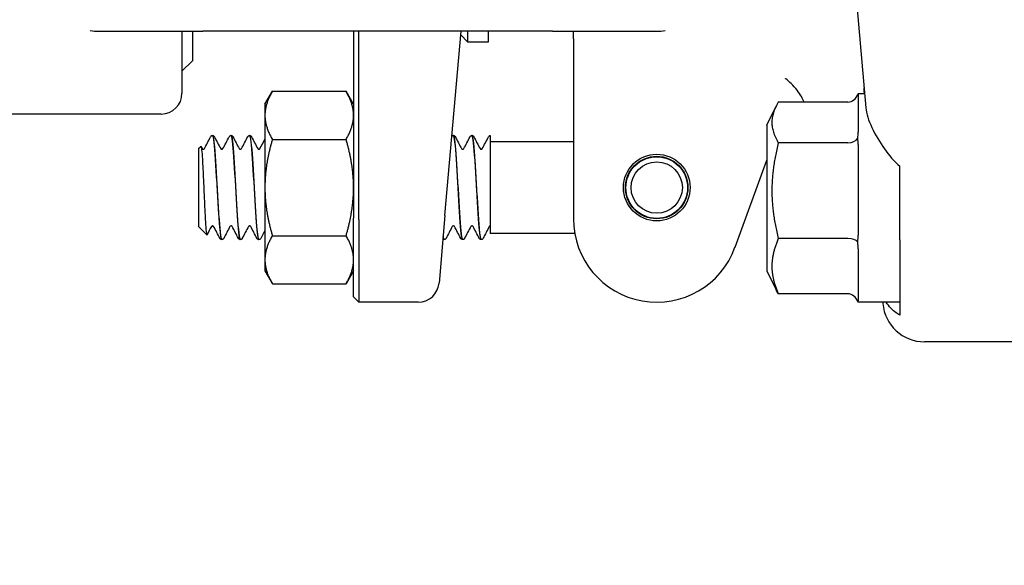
# Model space of a CAD drawing. Header units: inches. Extents: x 5 to 1128, y -85 to 748.
# Tile 355 of 656: x 468.81 to 471.77, y 694.47 to 696.11. Entities that reach past the tile are written whole.
import ezdxf

# ---------------------------------------------------------------- set-up
doc = ezdxf.new("R2010")
doc.units = ezdxf.units.IN
doc.header["$LTSCALE"] = 32
doc.header["$MEASUREMENT"] = 0
doc.layers.add('Dimension (ANSI)', color=7, linetype='Continuous', lineweight=25)
doc.layers.add('Visible (ANSI)', color=7, linetype='Continuous', lineweight=30)
doc.styles.add('Note Text (ANSI)', font='tahoma.ttf')
doc.dimstyles.new('SB Fraction-16 (ANSI)', dxfattribs={"dimscale": 32, "dimtxt": 0.125, "dimasz": 0.098425, "dimexe": 0.125, "dimexo": 0.0625, "dimgap": 0.031496, "dimtad": 0, "dimtih": 1, "dimtoh": 1, "dimdec": 4, "dimrnd": 1e-08, "dimzin": 0, "dimdsep": 46, "dimlunit": 5, "dimtxsty": 'Note Text (ANSI)', "dimcen": 0.09, "dimdle": 0.393701, "dimclrd": 256, "dimclre": 256, "dimclrt": 256, "dimadec": 0, "dimazin": 3, "dimtfac": 0.96, "dimtofl": 0, "dimtmove": 0, "dimatfit": 3, "dimfxl": 1, "dimfrac": 2, "dimtolj": 1, "dimtzin": 12, "dimlwd": -1, "dimlwe": -1, "dimarcsym": 0})

# ---------------------------------------------------------------- blocks, each defined once
blk = doc.blocks.new('*D19')
at = {"layer": 'Defpoints', "color": 0, "transparency": 16777216}
for p in [(484.7806, 699.9398), (324.6849, 555.9398), (484.7806, 555.9398)]:
    blk.add_point(p, dxfattribs=at)
at = {"layer": 'Dimension (ANSI)', "transparency": 16777216}
for p, q in [((482.7806, 699.9398), (320.6849, 699.9398)), ((324.6849, 696.7902), (324.6849, 635.4544)), ((324.6849, 559.0894), (324.6849, 629.4252)), ((482.7806, 555.9398), (320.6849, 555.9398))]:
    blk.add_line(p, q, dxfattribs=at)
for points in [[(324.16, 696.7902), (325.2098, 696.7902), (324.6849, 699.9398)], [(324.16, 559.0894), (325.2098, 559.0894), (324.6849, 555.9398)]]:
    blk.add_solid(points, dxfattribs=at)
at = {"layer": 'Dimension (ANSI)', "transparency": 16777216, "insert": (320.5519, 634.4465), "char_height": 4, "attachment_point": 1, "style": 'Note Text (ANSI)'}
blk.add_mtext('\\A1;144', dxfattribs=at)

msp = doc.modelspace()

# ---------------------------------------------------------------- linework, layer by layer
at = {"layer": 'Visible (ANSI)'}
for p, q in [((471.32152, 696.21473), (471.35366, 695.84741)), ((469.05127, 696.07654), (469.36377, 696.07654)), ((469.30127, 696.07654), (469.30127, 695.89072)), ((469.33252, 696.07654), (469.33252, 695.98779)), ((470.41377, 696.07654), (469.36377, 696.07654)), ((469.81627, 696.07654), (469.81627, 695.51592)), ((469.8319, 695.51154), (469.8319, 696.07654)), ((470.09056, 695.52359), (470.13893, 696.07654)), ((470.15865, 696.07654), (470.15865, 696.04529)), ((470.22115, 696.04529), (470.22115, 696.07654)), ((470.41377, 696.07654), (470.72627, 696.07654)), ((470.47627, 696.05341), (470.47627, 696.07654)), ((470.138, 696.06593), (470.15865, 696.04529)), ((470.15865, 696.04529), (470.22115, 696.04529)), ((470.47627, 696.05341), (470.47627, 695.86088)), ((469.33252, 695.98779), (469.30127, 695.95654)), ((469.55027, 695.85779), (469.5726, 695.89647)), ((469.5726, 695.89647), (469.79394, 695.89647)), ((469.81627, 695.85779), (469.79394, 695.89647)), ((471.33127, 695.88904), (471.33127, 695.77387)), ((471.35002, 695.88904), (471.33127, 695.88904)), ((469.55027, 695.85779), (469.55027, 695.8243)), ((470.47627, 695.86088), (470.47627, 695.51404)), ((471.05627, 695.79529), (471.08482, 695.85239)), ((471.30002, 695.86412), (471.09123, 695.86412)), ((469.23877, 695.82822), (468.68127, 695.82822)), ((469.55027, 695.8243), (469.55027, 695.60779)), ((471.05627, 695.79529), (471.05627, 695.35779)), ((469.3933, 695.76404), (469.39271, 695.76404)), ((469.44891, 695.76404), (469.44832, 695.76404)), ((469.50452, 695.76404), (469.50394, 695.76404)), ((469.5726, 695.75213), (469.79394, 695.75213)), ((470.11624, 695.76404), (470.11566, 695.76404)), ((470.17185, 695.76404), (470.17127, 695.76404)), ((470.22627, 695.76398), (470.22627, 695.74761)), ((470.22627, 695.74761), (470.22627, 695.63621)), ((469.35127, 695.72506), (469.35759, 695.73138)), ((469.35127, 695.72506), (469.35127, 695.49052)), ((470.47627, 695.74529), (470.22627, 695.74529)), ((471.30002, 695.74212), (471.09123, 695.74212)), ((471.33127, 695.73675), (471.33127, 695.46536)), ((470.9612, 695.42854), (471.05627, 695.68976)), ((471.45627, 695.45062), (471.45627, 695.67148)), ((470.22627, 695.63621), (470.22627, 695.47029)), ((469.55027, 695.60779), (469.55027, 695.39128)), ((469.81627, 695.27967), (469.81627, 695.51592)), ((469.8319, 695.51154), (469.8319, 695.26404)), ((470.09056, 695.52359), (470.07284, 695.32109)), ((469.35127, 695.49052), (469.37588, 695.46591)), ((469.4211, 695.45154), (469.42052, 695.45154)), ((469.47671, 695.45154), (469.47613, 695.45154)), ((469.53232, 695.45154), (469.53174, 695.45154)), ((469.5726, 695.46345), (469.79394, 695.46345)), ((470.08843, 695.45154), (470.08785, 695.45154)), ((470.14405, 695.45154), (470.14346, 695.45154)), ((470.19966, 695.45154), (470.19907, 695.45154)), ((470.48013, 695.47029), (470.22627, 695.47029)), ((471.30002, 695.45454), (471.09123, 695.45454)), ((471.33127, 695.42428), (471.33127, 695.26802)), ((471.45627, 695.45062), (471.45627, 695.32881)), ((469.55027, 695.39128), (469.55027, 695.35779)), ((469.55027, 695.35779), (469.5726, 695.31912)), ((469.81627, 695.35779), (469.79394, 695.31912)), ((471.05627, 695.35779), (471.08482, 695.3007)), ((469.5726, 695.31912), (469.79394, 695.31912)), ((471.45627, 695.3123), (471.45627, 695.24595)), ((469.81627, 695.27967), (469.8319, 695.26404)), ((471.30002, 695.28896), (471.09123, 695.28896)), ((470.01058, 695.26404), (469.8319, 695.26404)), ((471.33127, 695.26407), (471.33127, 695.26404)), ((471.45627, 695.26404), (471.33127, 695.26404)), ((471.4047, 695.26404), (471.40506, 695.25987)), ((471.93127, 695.14529), (471.52967, 695.14529))]:
    msp.add_line(p, q, dxfattribs=at)
for radius in [0.1, 0.09375, 0.0925, 0.07688]:
    msp.add_circle((470.72627, 695.60779), radius, dxfattribs=at)
for centre, radius, start, end in [((469.05127, 696.20154), 0.125, 258.3306, 270), ((470.72627, 696.20154), 0.125, 270, 281.6694), ((469.23877, 695.89072), 0.0625, 270, 0), ((470.72627, 695.51404), 0.25, 180, 340), ((470.01058, 695.32654), 0.0625, 270, 355)]:
    msp.add_arc(centre, radius, start, end, dxfattribs=at)
for centre, major_axis, ratio, start_param, end_param in [((471.30002, 695.90006), (0, 0.03595), 0.8693335, 3.1415927, 4.3657422), ((471.30002, 695.76282), (0.03125, 0), 0.662309, 4.712389, 5.9365385), ((471.30002, 695.43929), (0.03125, 0), 0.4879975, 0.3466468, 1.5707963), ((471.30002, 695.25302), (0, 0.03595), 0.8693335, 5.0590358, 6.2831853), ((471.52959, 695.27077), (0.01094, -0.125), 0.9961657, 4.712389, 6.1962518)]:
    msp.add_ellipse(centre, major_axis=major_axis, ratio=ratio, start_param=start_param, end_param=end_param, dxfattribs=at)
for points, knots in [([(471.16851, 695.86412), (471.16674, 695.86921), (471.16409, 695.8748), (471.15348, 695.89285), (471.14308, 695.90624), (471.12451, 695.92444), (471.1191, 695.9293), (471.11314, 695.93415), (471.11298, 695.93428), (471.11282, 695.93441)], [0.14074754, 0.14074754, 0.14074754, 0.14074754, 0.24187268, 0.24187268, 0.44609948, 0.44609948, 0.52177136, 0.52177136, 0.52382638, 0.52382638, 0.52382638, 0.52382638]), ([(471.34974, 695.88904), (471.3496, 695.89115), (471.34947, 695.89321), (471.34905, 695.89937), (471.34877, 695.90332), (471.34844, 695.90705)], [0.444334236, 0.444334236, 0.444334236, 0.444334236, 0.473337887, 0.473337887, 0.533365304, 0.533365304, 0.533365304, 0.533365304]), ([(471.35366, 695.84741), (471.35522, 695.82957), (471.36198, 695.80899), (471.38222, 695.76605), (471.39575, 695.74367), (471.42259, 695.70622), (471.43882, 695.68596), (471.45627, 695.67148)], [0.51551539, 0.51551539, 0.51551539, 0.51551539, 0.71204276, 0.71204276, 0.91166133, 0.91166133, 1.08359589, 1.08359589, 1.08359589, 1.08359589]), ([(469.3885, 695.76197), (469.38842, 695.76188), (469.38834, 695.76178), (469.38802, 695.76138), (469.38775, 695.76101), (469.38745, 695.76045)], [-0.025931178, -0.025931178, -0.025931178, -0.025931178, -0.019551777, -0.019551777, 0, 0, 0, 0]), ([(469.3885, 695.76197), (469.38888, 695.7624), (469.38938, 695.76286), (469.39077, 695.76367), (469.39171, 695.76399), (469.39269, 695.76404)], [0, 0, 0, 0, 0.013250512, 0.013250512, 0.027054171, 0.027054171, 0.027054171, 0.027054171]), ([(469.39269, 695.76382), (469.39469, 695.7637), (469.3967, 695.75176), (469.39871, 695.72958), (469.40152, 695.69843), (469.40434, 695.64789), (469.40716, 695.59824), (469.40997, 695.54861), (469.41279, 695.50119), (469.41561, 695.47499), (469.41724, 695.45976), (469.41888, 695.45194), (469.42052, 695.45186)], [4.7095281, 4.7095281, 4.7095281, 4.7095281, 5.3893637, 5.3893637, 5.3893637, 6.3443154, 6.3443154, 6.3443154, 7.2990044, 7.2990044, 7.2990044, 7.8539816, 7.8539816, 7.8539816, 7.8539816]), ([(469.42113, 695.45175), (469.41904, 695.45188), (469.41695, 695.4649), (469.41486, 695.4888), (469.41205, 695.52099), (469.40923, 695.57204), (469.40642, 695.62152), (469.40358, 695.67145), (469.40074, 695.71842), (469.3979, 695.74335), (469.39637, 695.75683), (469.39483, 695.76377), (469.3933, 695.76383)], [-14.1400278, -14.1400278, -14.1400278, -14.1400278, -13.4320997, -13.4320997, -13.4320997, -12.4783682, -12.4783682, -12.4783682, -11.5160648, -11.5160648, -11.5160648, -10.9955743, -10.9955743, -10.9955743, -10.9955743]), ([(469.39332, 695.76404), (469.39446, 695.76398), (469.39552, 695.76356), (469.39699, 695.76257), (469.39747, 695.76205), (469.39818, 695.76113), (469.39843, 695.76071), (469.39864, 695.7603)], [0, 0, 0, 0, 0.015967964, 0.015967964, 0.031253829, 0.031253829, 0.045415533, 0.045415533, 0.045415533, 0.045415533]), ([(469.44298, 695.7603), (469.44331, 695.76094), (469.44371, 695.76161), (469.44485, 695.76271), (469.44535, 695.7631), (469.44664, 695.76375), (469.44746, 695.764), (469.4483, 695.76404)], [0, 0, 0, 0, 0.022095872, 0.022095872, 0.033561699, 0.033561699, 0.045438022, 0.045438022, 0.045438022, 0.045438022]), ([(469.4483, 695.76398), (469.44866, 695.76403), (469.44902, 695.76369), (469.44938, 695.76292), (469.4522, 695.757), (469.45501, 695.72603), (469.45782, 695.68239), (469.46063, 695.63877), (469.46345, 695.58365), (469.46626, 695.53907), (469.46907, 695.49449), (469.47188, 695.46163), (469.47469, 695.4536), (469.47517, 695.45223), (469.47565, 695.45159), (469.47613, 695.45164)], [10.9927134, 10.9927134, 10.9927134, 10.9927134, 11.1151899, 11.1151899, 11.1151899, 12.0686082, 12.0686082, 12.0686082, 13.0217811, 13.0217811, 13.0217811, 13.9747115, 13.9747115, 13.9747115, 14.1371669, 14.1371669, 14.1371669, 14.1371669]), ([(469.47674, 695.45179), (469.47585, 695.45165), (469.47496, 695.45384), (469.47407, 695.45845), (469.47126, 695.47302), (469.46846, 695.51142), (469.46566, 695.55839), (469.46286, 695.60528), (469.46006, 695.65948), (469.45726, 695.6995), (469.45447, 695.73929), (469.45169, 695.76397), (469.44891, 695.76404)], [-20.4232131, -20.4232131, -20.4232131, -20.4232131, -20.1217618, -20.1217618, -20.1217618, -19.1712317, -19.1712317, -19.1712317, -18.2223022, -18.2223022, -18.2223022, -17.2787596, -17.2787596, -17.2787596, -17.2787596]), ([(469.44893, 695.76404), (469.45007, 695.76398), (469.45113, 695.76356), (469.4526, 695.76257), (469.45308, 695.76205), (469.45379, 695.76113), (469.45404, 695.76071), (469.45425, 695.7603)], [0, 0, 0, 0, 0.015967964, 0.015967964, 0.031253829, 0.031253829, 0.045415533, 0.045415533, 0.045415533, 0.045415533]), ([(469.49859, 695.7603), (469.49892, 695.76094), (469.49932, 695.76161), (469.50046, 695.76271), (469.50096, 695.7631), (469.50225, 695.76375), (469.50307, 695.764), (469.50391, 695.76404)], [0, 0, 0, 0, 0.022095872, 0.022095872, 0.033561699, 0.033561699, 0.045438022, 0.045438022, 0.045438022, 0.045438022]), ([(469.50391, 695.76371), (469.50541, 695.76376), (469.50691, 695.75733), (469.50841, 695.74451), (469.51122, 695.72052), (469.51402, 695.67477), (469.51683, 695.62552), (469.51964, 695.57628), (469.52245, 695.52483), (469.52525, 695.49167), (469.52742, 695.46613), (469.52958, 695.45195), (469.53174, 695.4517)], [17.2758987, 17.2758987, 17.2758987, 17.2758987, 17.7840647, 17.7840647, 17.7840647, 18.7358252, 18.7358252, 18.7358252, 19.6873602, 19.6873602, 19.6873602, 20.4203522, 20.4203522, 20.4203522, 20.4203522]), ([(469.53235, 695.45159), (469.52988, 695.4517), (469.52741, 695.47055), (469.52494, 695.50288), (469.52209, 695.54009), (469.51925, 695.59418), (469.5164, 695.64309), (469.51357, 695.69187), (469.51073, 695.73416), (469.50789, 695.7528), (469.50677, 695.7602), (469.50564, 695.7638), (469.50452, 695.76373)], [-26.7063984, -26.7063984, -26.7063984, -26.7063984, -25.8688703, -25.8688703, -25.8688703, -24.9048316, -24.9048316, -24.9048316, -23.9435311, -23.9435311, -23.9435311, -23.5619449, -23.5619449, -23.5619449, -23.5619449]), ([(469.50454, 695.76404), (469.50568, 695.76398), (469.50674, 695.76356), (469.50821, 695.76257), (469.50869, 695.76205), (469.5094, 695.76113), (469.50965, 695.76071), (469.50986, 695.7603)], [0, 0, 0, 0, 0.015967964, 0.015967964, 0.031253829, 0.031253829, 0.045415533, 0.045415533, 0.045415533, 0.045415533]), ([(470.11141, 695.76193), (470.11153, 695.76206), (470.11166, 695.7622), (470.11219, 695.76271), (470.11268, 695.7631), (470.11397, 695.76375), (470.11479, 695.764), (470.11563, 695.76404)], [0.017920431, 0.017920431, 0.017920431, 0.017920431, 0.022095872, 0.022095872, 0.033561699, 0.033561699, 0.045438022, 0.045438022, 0.045438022, 0.045438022]), ([(470.11563, 695.76393), (470.11613, 695.76401), (470.11662, 695.76336), (470.11711, 695.76193), (470.11994, 695.75377), (470.12276, 695.72059), (470.12558, 695.67574), (470.12839, 695.63098), (470.13121, 695.57579), (470.13402, 695.53228), (470.13683, 695.48885), (470.13964, 695.4582), (470.14245, 695.45256), (470.14279, 695.45188), (470.14313, 695.45156), (470.14346, 695.4516)], [86.3909371, 86.3909371, 86.3909371, 86.3909371, 86.558303, 86.558303, 86.558303, 87.5147256, 87.5147256, 87.5147256, 88.4689986, 88.4689986, 88.4689986, 89.4213086, 89.4213086, 89.4213086, 89.5353906, 89.5353906, 89.5353906, 89.5353906]), ([(470.14407, 695.45174), (470.14332, 695.45162), (470.14258, 695.45314), (470.14183, 695.45641), (470.13902, 695.46869), (470.13621, 695.5053), (470.1334, 695.5516), (470.13059, 695.59788), (470.12778, 695.65265), (470.12497, 695.69402), (470.12216, 695.73537), (470.11935, 695.76226), (470.11654, 695.76395), (470.11644, 695.76401), (470.11634, 695.76404), (470.11624, 695.76403)], [-95.8214368, -95.8214368, -95.8214368, -95.8214368, -95.568359, -95.568359, -95.568359, -94.6156683, -94.6156683, -94.6156683, -93.6632144, -93.6632144, -93.6632144, -92.7109946, -92.7109946, -92.7109946, -92.6769833, -92.6769833, -92.6769833, -92.6769833]), ([(470.11627, 695.76404), (470.1174, 695.76398), (470.11846, 695.76356), (470.11993, 695.76257), (470.12042, 695.76205), (470.12112, 695.76113), (470.12137, 695.76071), (470.12158, 695.7603)], [0, 0, 0, 0, 0.015967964, 0.015967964, 0.031253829, 0.031253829, 0.045415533, 0.045415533, 0.045415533, 0.045415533]), ([(470.16593, 695.7603), (470.16626, 695.76094), (470.16666, 695.76161), (470.1678, 695.76271), (470.16829, 695.7631), (470.16958, 695.76375), (470.1704, 695.764), (470.17124, 695.76404)], [0, 0, 0, 0, 0.022095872, 0.022095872, 0.033561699, 0.033561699, 0.045438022, 0.045438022, 0.045438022, 0.045438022]), ([(470.17124, 695.76373), (470.17292, 695.76371), (470.1746, 695.75556), (470.17628, 695.73966), (470.17909, 695.713), (470.18191, 695.66531), (470.18472, 695.61568), (470.18753, 695.56625), (470.19033, 695.51618), (470.19314, 695.48541), (470.19512, 695.46368), (470.19709, 695.45199), (470.19907, 695.45178)], [92.6741224, 92.6741224, 92.6741224, 92.6741224, 93.2431504, 93.2431504, 93.2431504, 94.1972517, 94.1972517, 94.1972517, 95.1476373, 95.1476373, 95.1476373, 95.8185759, 95.8185759, 95.8185759, 95.8185759]), ([(470.19968, 695.45162), (470.19728, 695.45176), (470.19487, 695.46949), (470.19247, 695.5003), (470.18965, 695.53636), (470.18684, 695.58939), (470.18402, 695.63814), (470.18121, 695.68688), (470.17839, 695.73005), (470.17558, 695.75037), (470.17434, 695.75935), (470.17309, 695.76376), (470.17185, 695.76372)], [-102.1046221, -102.1046221, -102.1046221, -102.1046221, -101.2896371, -101.2896371, -101.2896371, -100.3354652, -100.3354652, -100.3354652, -99.3815473, -99.3815473, -99.3815473, -98.9601686, -98.9601686, -98.9601686, -98.9601686]), ([(470.17188, 695.76404), (470.17301, 695.76398), (470.17407, 695.76356), (470.17554, 695.76257), (470.17603, 695.76205), (470.17673, 695.76113), (470.17698, 695.76071), (470.17719, 695.7603)], [0, 0, 0, 0, 0.015967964, 0.015967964, 0.031253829, 0.031253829, 0.045415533, 0.045415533, 0.045415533, 0.045415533]), ([(470.22154, 695.7603), (470.22185, 695.7609), (470.22223, 695.76153), (470.22324, 695.76257), (470.22367, 695.76293), (470.2248, 695.76359), (470.2255, 695.76386), (470.22627, 695.76398)], [0, 0, 0, 0, 0.020860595, 0.020860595, 0.031618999, 0.031618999, 0.042693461, 0.042693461, 0.042693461, 0.042693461]), ([(469.35759, 695.73138), (469.35773, 695.73152), (469.35787, 695.73155), (469.35877, 695.73109), (469.35952, 695.72748), (469.36103, 695.71425), (469.36178, 695.70465), (469.3633, 695.68054), (469.36405, 695.6662), (469.36556, 695.63452), (469.36631, 695.61746), (469.36783, 695.58281), (469.36858, 695.56555), (469.37009, 695.53313), (469.37084, 695.51831), (469.37236, 695.49315), (469.37311, 695.48312), (469.37462, 695.46932), (469.37537, 695.46577), (469.37627, 695.4658), (469.37642, 695.46594), (469.37657, 695.46622)], [-1.8174748, -1.8174748, -1.8174748, -1.8174748, -1.7949096, -1.7949096, -1.6700584, -1.6700584, -1.5430016, -1.5430016, -1.41374, -1.41374, -1.2822742, -1.2822742, -1.1486049, -1.1486049, -1.0127327, -1.0127327, -0.8746582, -0.8746582, -0.7343822, -0.7343822, -0.7065085, -0.7065085, -0.7065085, -0.7065085]), ([(469.36183, 695.72448), (469.36183, 695.72448), (469.3619, 695.72432), (469.36245, 695.72379), (469.36279, 695.72351), (469.3638, 695.72304), (469.3645, 695.72285), (469.3652, 695.72285)], [0.003893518, 0.003893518, 0.003893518, 0.003893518, 0.02135506, 0.02135506, 0.032660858, 0.032660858, 0.044379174, 0.044379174, 0.044379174, 0.044379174]), ([(469.3652, 695.72285), (469.36627, 695.72285), (469.36727, 695.7233), (469.36823, 695.72401), (469.36842, 695.72426), (469.36856, 695.72445), (469.36857, 695.72448), (469.36857, 695.72448)], [0, 0, 0, 0, 0.017919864, 0.017919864, 0.032518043, 0.032518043, 0.040461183, 0.040461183, 0.040461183, 0.040461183]), ([(469.41744, 695.72448), (469.41744, 695.72448), (469.41751, 695.72432), (469.41806, 695.72379), (469.4184, 695.72351), (469.41942, 695.72304), (469.42011, 695.72285), (469.42081, 695.72285)], [0.003893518, 0.003893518, 0.003893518, 0.003893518, 0.02135506, 0.02135506, 0.032660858, 0.032660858, 0.044379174, 0.044379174, 0.044379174, 0.044379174]), ([(469.42081, 695.72285), (469.42188, 695.72285), (469.42288, 695.7233), (469.42384, 695.72401), (469.42403, 695.72426), (469.42417, 695.72445), (469.42418, 695.72448), (469.42418, 695.72448)], [0, 0, 0, 0, 0.017919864, 0.017919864, 0.032518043, 0.032518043, 0.040461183, 0.040461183, 0.040461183, 0.040461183]), ([(469.47305, 695.72448), (469.47305, 695.72448), (469.47312, 695.72432), (469.47367, 695.72379), (469.47401, 695.72351), (469.47503, 695.72304), (469.47572, 695.72285), (469.47642, 695.72285)], [0.003893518, 0.003893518, 0.003893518, 0.003893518, 0.02135506, 0.02135506, 0.032660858, 0.032660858, 0.044379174, 0.044379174, 0.044379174, 0.044379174]), ([(469.47642, 695.72285), (469.47749, 695.72285), (469.47849, 695.7233), (469.47945, 695.72401), (469.47964, 695.72426), (469.47978, 695.72445), (469.47979, 695.72448), (469.47979, 695.72448)], [0, 0, 0, 0, 0.017919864, 0.017919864, 0.032518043, 0.032518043, 0.040461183, 0.040461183, 0.040461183, 0.040461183]), ([(469.52866, 695.72448), (469.52866, 695.72448), (469.52873, 695.72432), (469.52928, 695.72379), (469.52963, 695.72351), (469.53064, 695.72304), (469.53133, 695.72285), (469.53203, 695.72285)], [0.003893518, 0.003893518, 0.003893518, 0.003893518, 0.02135506, 0.02135506, 0.032660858, 0.032660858, 0.044379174, 0.044379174, 0.044379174, 0.044379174]), ([(469.53203, 695.72285), (469.53311, 695.72285), (469.5341, 695.7233), (469.53506, 695.72401), (469.53525, 695.72426), (469.53539, 695.72445), (469.53541, 695.72448), (469.53541, 695.72448)], [0, 0, 0, 0, 0.017919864, 0.017919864, 0.032518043, 0.032518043, 0.040461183, 0.040461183, 0.040461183, 0.040461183]), ([(470.14038, 695.72448), (470.14038, 695.72448), (470.14045, 695.72432), (470.14101, 695.72379), (470.14135, 695.72351), (470.14236, 695.72304), (470.14305, 695.72285), (470.14375, 695.72285)], [0.003893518, 0.003893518, 0.003893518, 0.003893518, 0.02135506, 0.02135506, 0.032660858, 0.032660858, 0.044379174, 0.044379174, 0.044379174, 0.044379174]), ([(470.14375, 695.72285), (470.14483, 695.72285), (470.14582, 695.7233), (470.14678, 695.72401), (470.14697, 695.72426), (470.14711, 695.72445), (470.14713, 695.72448), (470.14713, 695.72448)], [0, 0, 0, 0, 0.017919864, 0.017919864, 0.032518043, 0.032518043, 0.040461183, 0.040461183, 0.040461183, 0.040461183]), ([(470.19599, 695.72448), (470.19599, 695.72448), (470.19606, 695.72432), (470.19662, 695.72379), (470.19696, 695.72351), (470.19797, 695.72304), (470.19866, 695.72285), (470.19937, 695.72285)], [0.003893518, 0.003893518, 0.003893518, 0.003893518, 0.02135506, 0.02135506, 0.032660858, 0.032660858, 0.044379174, 0.044379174, 0.044379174, 0.044379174]), ([(470.19937, 695.72285), (470.20044, 695.72285), (470.20144, 695.7233), (470.20239, 695.72401), (470.20259, 695.72426), (470.20272, 695.72445), (470.20274, 695.72448), (470.20274, 695.72448)], [0, 0, 0, 0, 0.017919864, 0.017919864, 0.032518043, 0.032518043, 0.040461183, 0.040461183, 0.040461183, 0.040461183]), ([(469.393, 695.49273), (469.39193, 695.49273), (469.39093, 695.49228), (469.38998, 695.49158), (469.38978, 695.49132), (469.38965, 695.49113), (469.38963, 695.4911), (469.38963, 695.4911)], [0, 0, 0, 0, 0.017919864, 0.017919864, 0.032518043, 0.032518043, 0.040461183, 0.040461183, 0.040461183, 0.040461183]), ([(469.39638, 695.4911), (469.39638, 695.4911), (469.39631, 695.49127), (469.39575, 695.49179), (469.39541, 695.49207), (469.3944, 695.49254), (469.39371, 695.49273), (469.393, 695.49273)], [0.003893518, 0.003893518, 0.003893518, 0.003893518, 0.02135506, 0.02135506, 0.032660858, 0.032660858, 0.044379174, 0.044379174, 0.044379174, 0.044379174]), ([(469.44862, 695.49273), (469.44754, 695.49273), (469.44655, 695.49228), (469.44559, 695.49158), (469.4454, 695.49132), (469.44526, 695.49113), (469.44524, 695.4911), (469.44524, 695.4911)], [0, 0, 0, 0, 0.017919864, 0.017919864, 0.032518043, 0.032518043, 0.040461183, 0.040461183, 0.040461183, 0.040461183]), ([(469.45199, 695.4911), (469.45199, 695.4911), (469.45192, 695.49127), (469.45136, 695.49179), (469.45102, 695.49207), (469.45001, 695.49254), (469.44932, 695.49273), (469.44862, 695.49273)], [0.003893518, 0.003893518, 0.003893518, 0.003893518, 0.02135506, 0.02135506, 0.032660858, 0.032660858, 0.044379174, 0.044379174, 0.044379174, 0.044379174]), ([(469.50423, 695.49273), (469.50315, 695.49273), (469.50216, 695.49228), (469.5012, 695.49158), (469.50101, 695.49132), (469.50087, 695.49113), (469.50085, 695.4911), (469.50085, 695.4911)], [0, 0, 0, 0, 0.017919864, 0.017919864, 0.032518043, 0.032518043, 0.040461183, 0.040461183, 0.040461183, 0.040461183]), ([(469.5076, 695.4911), (469.5076, 695.4911), (469.50753, 695.49127), (469.50698, 695.49179), (469.50663, 695.49207), (469.50562, 695.49254), (469.50493, 695.49273), (469.50423, 695.49273)], [0.003893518, 0.003893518, 0.003893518, 0.003893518, 0.02135506, 0.02135506, 0.032660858, 0.032660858, 0.044379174, 0.044379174, 0.044379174, 0.044379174]), ([(470.11595, 695.49273), (470.11488, 695.49273), (470.11388, 695.49228), (470.11292, 695.49158), (470.11273, 695.49132), (470.11259, 695.49113), (470.11258, 695.4911), (470.11258, 695.4911)], [0, 0, 0, 0, 0.017919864, 0.017919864, 0.032518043, 0.032518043, 0.040461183, 0.040461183, 0.040461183, 0.040461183]), ([(470.11932, 695.4911), (470.11932, 695.4911), (470.11925, 695.49127), (470.1187, 695.49179), (470.11836, 695.49207), (470.11734, 695.49254), (470.11665, 695.49273), (470.11595, 695.49273)], [0.003893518, 0.003893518, 0.003893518, 0.003893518, 0.02135506, 0.02135506, 0.032660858, 0.032660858, 0.044379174, 0.044379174, 0.044379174, 0.044379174]), ([(470.17156, 695.49273), (470.17049, 695.49273), (470.16949, 695.49228), (470.16853, 695.49158), (470.16834, 695.49132), (470.1682, 695.49113), (470.16819, 695.4911), (470.16819, 695.4911)], [0, 0, 0, 0, 0.017919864, 0.017919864, 0.032518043, 0.032518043, 0.040461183, 0.040461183, 0.040461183, 0.040461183]), ([(470.17493, 695.4911), (470.17493, 695.4911), (470.17486, 695.49127), (470.17431, 695.49179), (470.17397, 695.49207), (470.17295, 695.49254), (470.17226, 695.49273), (470.17156, 695.49273)], [0.003893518, 0.003893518, 0.003893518, 0.003893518, 0.02135506, 0.02135506, 0.032660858, 0.032660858, 0.044379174, 0.044379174, 0.044379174, 0.044379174]), ([(470.22627, 695.49264), (470.22529, 695.49244), (470.22458, 695.49194), (470.22392, 695.49132), (470.22383, 695.49115), (470.2238, 695.49111), (470.2238, 695.4911), (470.2238, 695.4911)], [0, 0, 0, 0, 0.017397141, 0.017397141, 0.033013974, 0.033013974, 0.035372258, 0.035372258, 0.035372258, 0.035372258]), ([(469.42049, 695.45154), (469.41936, 695.4516), (469.4183, 695.45202), (469.41683, 695.45301), (469.41634, 695.45353), (469.41564, 695.45445), (469.41539, 695.45487), (469.41518, 695.45528)], [0, 0, 0, 0, 0.015967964, 0.015967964, 0.031253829, 0.031253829, 0.045415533, 0.045415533, 0.045415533, 0.045415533]), ([(469.42644, 695.45528), (469.42611, 695.45464), (469.42571, 695.45397), (469.42457, 695.45287), (469.42408, 695.45248), (469.42279, 695.45183), (469.42197, 695.45158), (469.42113, 695.45154)], [0, 0, 0, 0, 0.022095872, 0.022095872, 0.033561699, 0.033561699, 0.045438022, 0.045438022, 0.045438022, 0.045438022]), ([(469.4761, 695.45154), (469.47497, 695.4516), (469.47391, 695.45202), (469.47244, 695.45301), (469.47195, 695.45353), (469.47125, 695.45445), (469.471, 695.45487), (469.47079, 695.45528)], [0, 0, 0, 0, 0.015967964, 0.015967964, 0.031253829, 0.031253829, 0.045415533, 0.045415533, 0.045415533, 0.045415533]), ([(469.48206, 695.45528), (469.48172, 695.45464), (469.48132, 695.45397), (469.48018, 695.45287), (469.47969, 695.45248), (469.4784, 695.45183), (469.47758, 695.45158), (469.47674, 695.45154)], [0, 0, 0, 0, 0.022095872, 0.022095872, 0.033561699, 0.033561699, 0.045438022, 0.045438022, 0.045438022, 0.045438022]), ([(469.53172, 695.45154), (469.53058, 695.4516), (469.52952, 695.45202), (469.52805, 695.45301), (469.52757, 695.45353), (469.52686, 695.45445), (469.52661, 695.45487), (469.5264, 695.45528)], [0, 0, 0, 0, 0.015967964, 0.015967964, 0.031253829, 0.031253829, 0.045415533, 0.045415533, 0.045415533, 0.045415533]), ([(469.53767, 695.45528), (469.53733, 695.45464), (469.53693, 695.45397), (469.5358, 695.45287), (469.5353, 695.45248), (469.53401, 695.45183), (469.53319, 695.45158), (469.53235, 695.45154)], [0, 0, 0, 0, 0.022095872, 0.022095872, 0.033561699, 0.033561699, 0.045438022, 0.045438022, 0.045438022, 0.045438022]), ([(470.08783, 695.45154), (470.08669, 695.4516), (470.08563, 695.45202), (470.08469, 695.45265), (470.08453, 695.45278), (470.08437, 695.4529)], [0, 0, 0, 0, 0.015967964, 0.015967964, 0.019879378, 0.019879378, 0.019879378, 0.019879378]), ([(470.09378, 695.45528), (470.09345, 695.45464), (470.09304, 695.45397), (470.09191, 695.45287), (470.09141, 695.45248), (470.09012, 695.45183), (470.0893, 695.45158), (470.08846, 695.45154)], [0, 0, 0, 0, 0.022095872, 0.022095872, 0.033561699, 0.033561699, 0.045438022, 0.045438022, 0.045438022, 0.045438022]), ([(470.14344, 695.45154), (470.1423, 695.4516), (470.14124, 695.45202), (470.13977, 695.45301), (470.13929, 695.45353), (470.13858, 695.45445), (470.13833, 695.45487), (470.13812, 695.45528)], [0, 0, 0, 0, 0.015967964, 0.015967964, 0.031253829, 0.031253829, 0.045415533, 0.045415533, 0.045415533, 0.045415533]), ([(470.14939, 695.45528), (470.14906, 695.45464), (470.14866, 695.45397), (470.14752, 695.45287), (470.14702, 695.45248), (470.14573, 695.45183), (470.14491, 695.45158), (470.14407, 695.45154)], [0, 0, 0, 0, 0.022095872, 0.022095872, 0.033561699, 0.033561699, 0.045438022, 0.045438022, 0.045438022, 0.045438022]), ([(470.19905, 695.45154), (470.19791, 695.4516), (470.19685, 695.45202), (470.19538, 695.45301), (470.1949, 695.45353), (470.19419, 695.45445), (470.19394, 695.45487), (470.19373, 695.45528)], [0, 0, 0, 0, 0.015967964, 0.015967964, 0.031253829, 0.031253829, 0.045415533, 0.045415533, 0.045415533, 0.045415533]), ([(470.205, 695.45528), (470.20467, 695.45464), (470.20427, 695.45397), (470.20313, 695.45287), (470.20263, 695.45248), (470.20134, 695.45183), (470.20053, 695.45158), (470.19968, 695.45154)], [0, 0, 0, 0, 0.022095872, 0.022095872, 0.033561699, 0.033561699, 0.045438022, 0.045438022, 0.045438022, 0.045438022]), ([(471.45627, 695.2252), (471.4523, 695.22733), (471.44862, 695.2296), (471.43362, 695.23998), (471.42298, 695.25078), (471.41503, 695.26404)], [1.3958264, 1.3958264, 1.3958264, 1.3958264, 1.44717623, 1.44717623, 1.62669993, 1.62669993, 1.62669993, 1.62669993])]:
    msp.add_open_spline(points, degree=3, knots=knots, dxfattribs=at)
for points, weights in [([(469.5726, 695.89647), (469.55027, 695.85779), (469.55027, 695.8243)], [1, 1.0379548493, 1]), ([(469.81627, 695.8243), (469.81627, 695.85779), (469.79394, 695.89647)], [1, 1.0379548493, 1]), ([(471.09123, 695.86412), (471.05515, 695.80312), (471.09123, 695.74212)], [1.04422863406, 1.20577136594, 1.04422863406]), ([(469.55027, 695.8243), (469.55027, 695.7908), (469.5726, 695.75213)], [1, 1.0379548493, 1]), ([(469.79394, 695.75213), (469.81627, 695.7908), (469.81627, 695.8243)], [1, 1.0379548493, 1]), ([(469.5726, 695.75213), (469.55027, 695.67478), (469.55027, 695.60779)], [1, 1.0379548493, 1]), ([(469.81627, 695.60779), (469.81627, 695.67478), (469.79394, 695.75213)], [1, 1.0379548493, 1]), ([(471.09123, 695.74212), (471.05515, 695.59833), (471.09123, 695.45454)], [1.04422863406, 1.20577136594, 1.04422863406]), ([(469.55027, 695.60779), (469.55027, 695.5408), (469.5726, 695.46345)], [1, 1.0379548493, 1]), ([(469.79394, 695.46345), (469.81627, 695.5408), (469.81627, 695.60779)], [1, 1.0379548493, 1]), ([(469.5726, 695.46345), (469.55027, 695.42478), (469.55027, 695.39128)], [1, 1.0379548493, 1]), ([(469.81627, 695.39128), (469.81627, 695.42478), (469.79394, 695.46345)], [1, 1.0379548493, 1]), ([(471.09123, 695.45454), (471.05515, 695.37175), (471.09123, 695.28896)], [1.04422863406, 1.20577136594, 1.04422863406]), ([(469.55027, 695.39128), (469.55027, 695.35779), (469.5726, 695.31912)], [1, 1.0379548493, 1]), ([(469.79394, 695.31912), (469.81627, 695.35779), (469.81627, 695.39128)], [1, 1.0379548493, 1]), ([(471.09123, 695.28896), (471.08769, 695.29496), (471.08482, 695.3007)], [1.04422863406, 1.05817173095, 1.06970791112]), ([(471.45627, 695.24595), (471.45627, 695.2355), (471.45627, 695.2252)], [0.999993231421, 0.999912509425, 0.999914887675])]:
    msp.add_rational_spline(points, weights, degree=2, dxfattribs=at)
for points in [[(471.33127, 695.88901), (471.33127, 695.8889), (471.33079, 695.88851), (471.32941, 695.88785)], [(469.36856, 695.72446), (469.37481, 695.73634), (469.38105, 695.74824), (469.38728, 695.76014)], [(469.38745, 695.76045), (469.38739, 695.76035), (469.38734, 695.76024), (469.38728, 695.76014)], [(469.39864, 695.7603), (469.4049, 695.74835), (469.41117, 695.7364), (469.41745, 695.72446)], [(469.42417, 695.72446), (469.43045, 695.7364), (469.43672, 695.74835), (469.44298, 695.7603)], [(469.45425, 695.7603), (469.46051, 695.74835), (469.46678, 695.7364), (469.47306, 695.72446)], [(469.47978, 695.72446), (469.48606, 695.7364), (469.49233, 695.74835), (469.49859, 695.7603)], [(469.50986, 695.7603), (469.51612, 695.74835), (469.52239, 695.7364), (469.52867, 695.72446)], [(469.53539, 695.72446), (469.54036, 695.7339), (469.54532, 695.74335), (469.55027, 695.7528)], [(470.12158, 695.7603), (470.12784, 695.74835), (470.13411, 695.7364), (470.14039, 695.72446)], [(470.14712, 695.72446), (470.1534, 695.7364), (470.15966, 695.74835), (470.16593, 695.7603)], [(470.17719, 695.7603), (470.18345, 695.74835), (470.18972, 695.7364), (470.196, 695.72446)], [(470.20273, 695.72446), (470.20901, 695.7364), (470.21528, 695.74835), (470.22154, 695.7603)], [(471.32941, 695.75578), (471.33079, 695.76202), (471.33127, 695.76827), (471.33127, 695.77387)], [(471.33127, 695.73675), (471.33127, 695.74296), (471.33079, 695.74954), (471.32941, 695.75578)], [(469.35838, 695.73103), (469.35953, 695.72884), (469.36069, 695.72665), (469.36184, 695.72446)], [(469.38964, 695.49112), (469.38528, 695.48283), (469.38092, 695.47453), (469.37657, 695.46622)], [(469.41518, 695.45528), (469.40891, 695.46723), (469.40265, 695.47918), (469.39637, 695.49112)], [(469.44525, 695.49112), (469.43897, 695.47918), (469.4327, 695.46723), (469.42644, 695.45528)], [(469.47079, 695.45528), (469.46453, 695.46723), (469.45826, 695.47918), (469.45198, 695.49112)], [(469.50086, 695.49112), (469.49458, 695.47918), (469.48832, 695.46723), (469.48206, 695.45528)], [(469.5264, 695.45528), (469.52014, 695.46723), (469.51387, 695.47918), (469.50759, 695.49112)], [(470.11259, 695.49112), (470.10631, 695.47918), (470.10004, 695.46723), (470.09378, 695.45528)], [(470.13812, 695.45528), (470.13186, 695.46723), (470.12559, 695.47918), (470.11931, 695.49112)], [(470.1682, 695.49112), (470.16192, 695.47918), (470.15565, 695.46723), (470.14939, 695.45528)], [(470.19373, 695.45528), (470.18747, 695.46723), (470.1812, 695.47918), (470.17492, 695.49112)], [(470.22381, 695.49112), (470.21753, 695.47918), (470.21126, 695.46723), (470.205, 695.45528)], [(469.55027, 695.47932), (469.54607, 695.47131), (469.54186, 695.46329), (469.53767, 695.45528)], [(470.08497, 695.4599), (470.08593, 695.45458), (470.08689, 695.45189), (470.08785, 695.45186)], [(470.08846, 695.4518), (470.08736, 695.45184), (470.08627, 695.45539), (470.08517, 695.46225)], [(471.32941, 695.44447), (471.33079, 695.45138), (471.33127, 695.4586), (471.33127, 695.46536)], [(471.33127, 695.42428), (471.33127, 695.4306), (471.33079, 695.43757), (471.32941, 695.44447)], [(471.45627, 695.32881), (471.45604, 695.32316), (471.45604, 695.31764), (471.45627, 695.3123)], [(471.32941, 695.26523), (471.33079, 695.2659), (471.33127, 695.26687), (471.33127, 695.26802)], [(471.33127, 695.26407), (471.33127, 695.26418), (471.33079, 695.26457), (471.32941, 695.26523)]]:
    msp.add_open_spline(points, degree=3, dxfattribs=at)

# ---------------------------------------------------------------- dimensions: what is measured, and where the dimension line sits
at = {"layer": 'Dimension (ANSI)'}
dim = msp.add_linear_dim(base=(324.68489, 555.93978), p1=(484.78063, 699.93978), p2=(484.78063, 555.93978), angle=90, dimstyle='SB Fraction-16 (ANSI)', override={"dimgap": 0.031496, "dimdec": 4, "dimtol": 0, "dimlim": 0, "dimtp": 0, "dimtm": 0, "dimtdec": 2, "dimatfit": 1}, dxfattribs=at)
dim.commit()
dim.dimension.update_dxf_attribs({"geometry": '*D19', "text_midpoint": (324.68489, 632.43978), "dimtype": 160})

doc.saveas('drawing.dxf')
